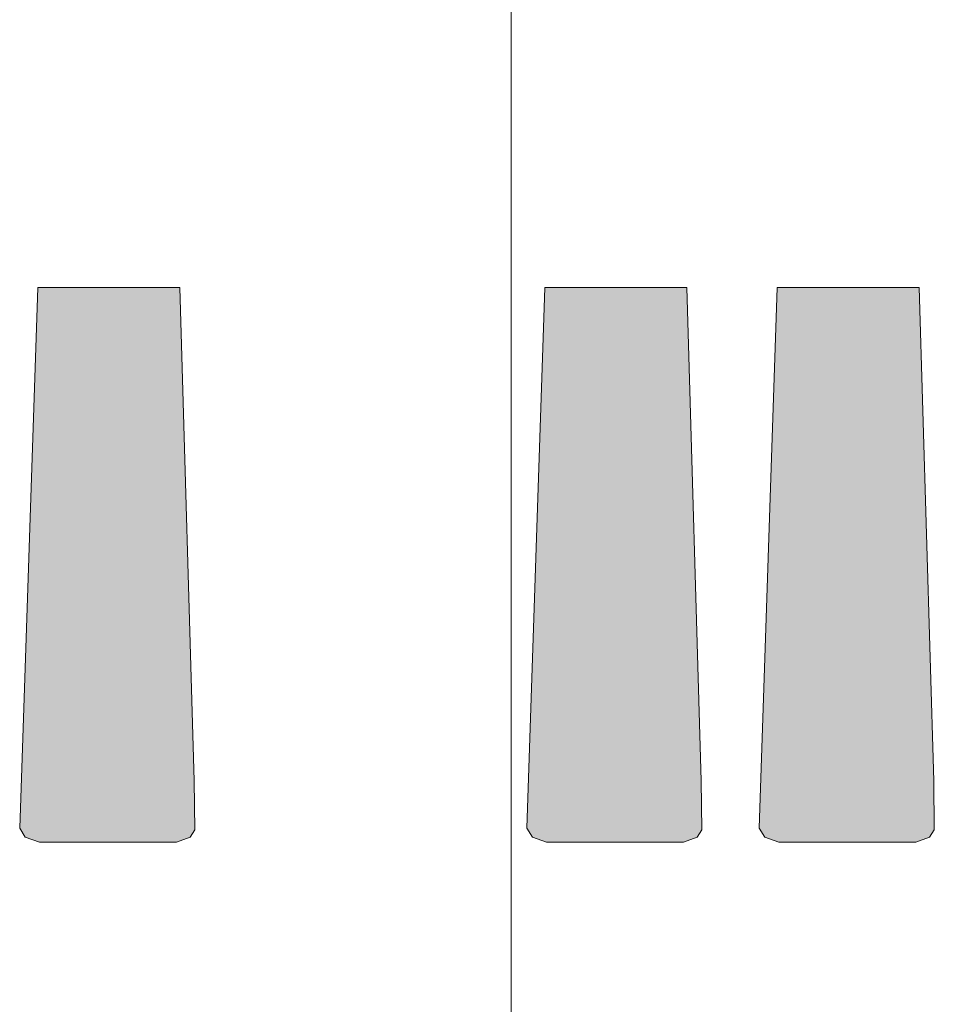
# Model space of a CAD drawing. Header units: millimetres. Extents: x -14761 to 157739, y -22400 to 107990.
# Tile 288 of 296: x 124546 to 127252, y 49730 to 52643. Entities that reach past the tile are written whole.
import ezdxf

# ---------------------------------------------------------------- set-up
doc = ezdxf.new("R2010")
doc.units = ezdxf.units.MM
doc.header["$MEASUREMENT"] = 0
doc.layers.add('Интерьер - лежаки 2', color=7, linetype='Continuous')
doc.layers.add('Элемент Модели - Оси', color=7, linetype='Continuous')

msp = doc.modelspace()

# ---------------------------------------------------------------- hatches: boundary and pattern name
at = {"layer": 'Интерьер - лежаки 2', "linetype": 'Continuous', "lineweight": 0, "true_color": 0xffffff}
for points in [[(125062.3, 50391.1), (125019.3, 51850), (124599.3, 51850), (124545.8, 50251.4), (124562.5, 50224.5), (124604.4, 50210), (125009.3, 50210), (125050, 50224.5), (125064.1, 50245.9)], [(126562.3, 50391.1), (126519.3, 51850), (126099.3, 51850), (126045.8, 50251.4), (126062.5, 50224.5), (126104.4, 50210), (126509.3, 50210), (126550, 50224.5), (126564.1, 50245.9)], [(127249.7, 50391.1), (127206.7, 51850), (126786.7, 51850), (126733.2, 50251.4), (126749.9, 50224.5), (126791.8, 50210), (127196.7, 50210), (127237.4, 50224.5), (127251.5, 50245.9)]]:
    msp.add_hatch(color=7, dxfattribs=at).paths.add_polyline_path(points)

# ---------------------------------------------------------------- linework, layer by layer
at = {"layer": 'Интерьер - лежаки 2', "color": 7, "linetype": 'Continuous', "lineweight": 15, "flags": 128}
for points in [[(125062.3, 50391.1), (125064.1, 50245.9), (125050, 50224.5), (125009.3, 50210), (124604.4, 50210), (124562.5, 50224.5), (124545.8, 50251.4), (124599.3, 51850), (125019.3, 51850)], [(126562.3, 50391.1), (126564.1, 50245.9), (126550, 50224.5), (126509.3, 50210), (126104.4, 50210), (126062.5, 50224.5), (126045.8, 50251.4), (126099.3, 51850), (126519.3, 51850)], [(127249.7, 50391.1), (127251.5, 50245.9), (127237.4, 50224.5), (127196.7, 50210), (126791.8, 50210), (126749.9, 50224.5), (126733.2, 50251.4), (126786.7, 51850), (127206.7, 51850)]]:
    msp.add_lwpolyline(points, close=True, dxfattribs=at)
at = {"layer": 'Элемент Модели - Оси', "color": 7, "linetype": 'Continuous', "lineweight": 15}
msp.add_line((126000, 92200), (126000, -1975), dxfattribs=at)

doc.saveas('drawing.dxf')
